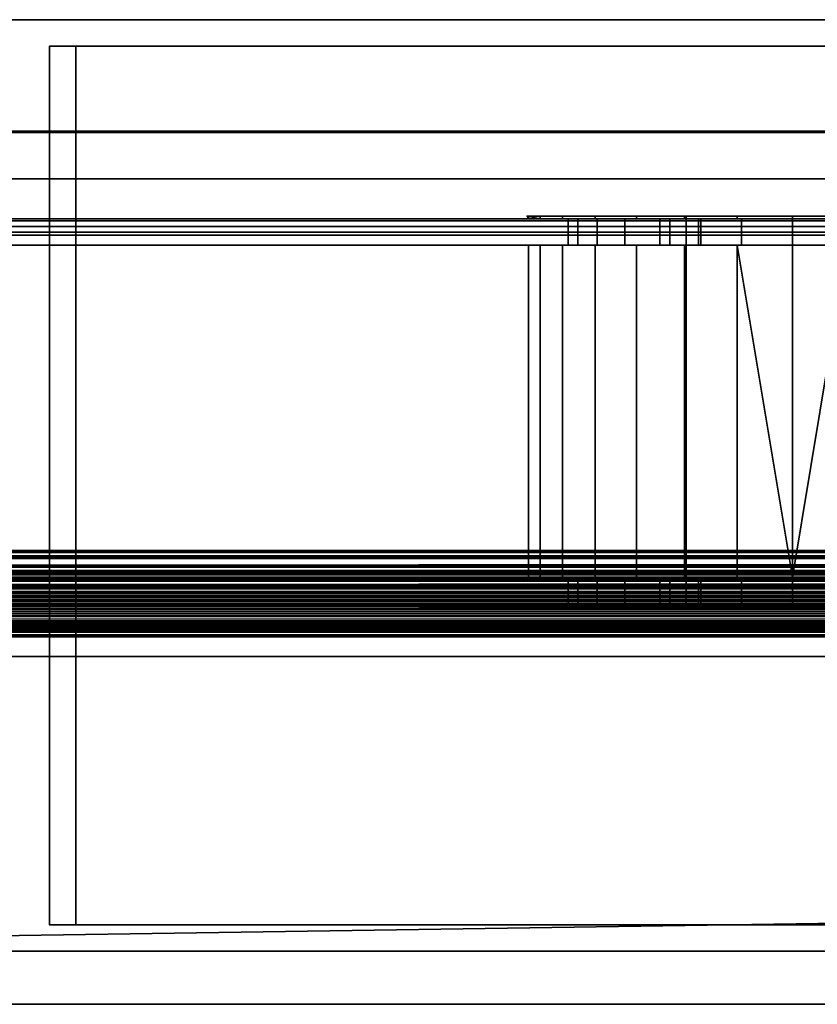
# Model space of a CAD drawing. Header units: millimetres. Extents: x -490 to 6690, y -115 to 132.
# Tile 265 of 656: x 1167 to 1197, y -39 to -2. Entities that reach past the tile are written whole.
import ezdxf

# ---------------------------------------------------------------- set-up
doc = ezdxf.new("R2010")
doc.units = ezdxf.units.MM
doc.layers.add('151', color=7, linetype='Continuous', true_color=0xffffff)

# ---------------------------------------------------------------- blocks, each defined once
blk = doc.blocks.new('UG_SURFACE_002')
at = {"layer": '151', "color": 252, "linetype": 'Continuous', "lineweight": 35}
for points in [[(2040, -6.2, 2202), (2040, 113.2, 2202), (960, 113.2, 2202), (960, -6.2, 2202)], [(1110, -6.2, 2052), (1110, 113.2, 2052), (1890, 113.2, 2052), (1890, -6.2, 2052)], [(2040, -6.2, 2202), (960, -6.2, 2202), (1110, -6.2, 2052), (1890, -6.2, 2052)]]:
    blk.add_3dface(points, dxfattribs=at)
blk = doc.blocks.new('UG_SURFACE_093')
at = {"layer": '151', "color": 252, "linetype": 'Continuous', "lineweight": 35}
for points in [[(1141, -26, 2017), (1859, -26, 2017), (1859, 0, 2017), (1141, 0, 2017)], [(1141, -2), (1141, 0, 2), (1859, 0, 2), (1859, -2)], [(1141, -26), (1141, -2), (1859, -2), (1859, -26)], [(1168, -3, 1990), (1168, -9.576, 1153.383), (1168, -9.5, 1153)], [(1168, -3, 88), (1168, -9.5, 1153), (1168, -9.5, 1005)], [(1168, -3, 1990), (1168, -9.793, 1153.707), (1168, -9.576, 1153.383)], [(1168, -9.5, 1153), (1168, -3, 88), (1168, -3, 1990)], [(1168, -3, 1990), (1168, -23, 1154), (1168, -10.5, 1154)], [(1168, -9.5, 1005), (1168, -9.576, 1004.617), (1168, -3, 88)], [(1168, -9.576, 1004.617), (1168, -9.793, 1004.293), (1168, -3, 88)], [(1168, -3, 1990), (1168, -10.117, 1153.924), (1168, -9.793, 1153.707)], [(1168, -3, 1990), (1168, -36.1, 1990), (1168, -23.383, 1153.924), (1168, -23, 1154)], [(1168, -10.5, 1154), (1168, -10.117, 1153.924), (1168, -3, 1990)], [(1168, -3, 88), (1168, -9.793, 1004.293), (1168, -10.117, 1004.076)], [(1168, -36.1, 88), (1168, -3, 88), (1168, -10.5, 1004), (1168, -23, 1004)], [(1168, -10.117, 1004.076), (1168, -10.5, 1004), (1168, -3, 88)], [(1832, -3, 1990), (1168, -3, 1990), (1169, -3, 1987.5), (1831, -3, 1987.5)], [(1168, -3, 1990), (1168, -3, 88), (1169, -3, 90.5), (1169, -3, 1987.5)], [(1831, -3, 90.5), (1169, -3, 90.5), (1168, -3, 88), (1832, -3, 88)], [(1168, -3, 88), (1168, -36.1, 88), (1832, -36.1, 88), (1832, -3, 88)], [(1832, -3, 1990), (1832, -36.1, 1990), (1168, -36.1, 1990), (1168, -3, 1990)], [(1169, -3, 1987.5), (1169, -9.5, 1005), (1169, -9.5, 1153)], [(1169, -3, 90.5), (1169, -9.576, 1004.617), (1169, -9.5, 1005)], [(1169, -3, 1987.5), (1169, -9.793, 1153.707), (1169, -10.117, 1153.924)], [(1169, -9.5, 1153), (1169, -9.576, 1153.383), (1169, -3, 1987.5)], [(1169, -9.576, 1153.383), (1169, -9.793, 1153.707), (1169, -3, 1987.5)], [(1169, -3, 90.5), (1169, -9.793, 1004.293), (1169, -9.576, 1004.617)], [(1169, -9.5, 1005), (1169, -3, 1987.5), (1169, -3, 90.5)], [(1169, -10.117, 1153.924), (1169, -10.5, 1154), (1169, -3, 1987.5)], [(1169, -3, 90.5), (1169, -10.117, 1004.076), (1169, -9.793, 1004.293)], [(1169, -3, 90.5), (1169, -23, 1004), (1169, -10.5, 1004)], [(1169, -3, 90.5), (1169, -36.1, 90.5), (1169, -23.383, 1004.076), (1169, -23, 1004)], [(1169, -10.5, 1004), (1169, -10.117, 1004.076), (1169, -3, 90.5)], [(1169, -36.1, 1987.5), (1169, -3, 1987.5), (1169, -10.5, 1154), (1169, -23, 1154)], [(1169, -3, 1987.5), (1169, -36.1, 1987.5), (1831, -36.1, 1987.5), (1831, -3, 1987.5)], [(1831, -3, 90.5), (1831, -36.1, 90.5), (1169, -36.1, 90.5), (1169, -3, 90.5)], [(1169, -9.576, 1004.617), (1168, -9.576, 1004.617), (1168, -9.5, 1005), (1169, -9.5, 1005)], [(1168, -9.5, 1153), (1169, -9.5, 1153), (1169, -9.5, 1005), (1168, -9.5, 1005)], [(1169, -9.5, 1153), (1168, -9.5, 1153), (1168, -9.576, 1153.383), (1169, -9.576, 1153.383)], [(1169, -9.793, 1004.293), (1168, -9.793, 1004.293), (1168, -9.576, 1004.617), (1169, -9.576, 1004.617)], [(1169, -9.576, 1153.383), (1168, -9.576, 1153.383), (1168, -9.793, 1153.707), (1169, -9.793, 1153.707)], [(1169, -10.117, 1004.076), (1168, -10.117, 1004.076), (1168, -9.793, 1004.293), (1169, -9.793, 1004.293)], [(1169, -9.793, 1153.707), (1168, -9.793, 1153.707), (1168, -10.117, 1153.924), (1169, -10.117, 1153.924)], [(1169, -10.5, 1004), (1168, -10.5, 1004), (1168, -10.117, 1004.076), (1169, -10.117, 1004.076)], [(1169, -10.117, 1153.924), (1168, -10.117, 1153.924), (1168, -10.5, 1154), (1169, -10.5, 1154)], [(1168, -10.5, 1004), (1169, -10.5, 1004), (1169, -23, 1004), (1168, -23, 1004)], [(1168, -23, 1154), (1169, -23, 1154), (1169, -10.5, 1154), (1168, -10.5, 1154)], [(1168, -23, 1153), (1168, -10.5, 1153), (1169, -10.5, 1153), (1169, -23, 1153)], [(1168, -10.5, 1005), (1168, -23, 1005), (1169, -23, 1005), (1169, -10.5, 1005)], [(1168, -10.5, 1153), (1168, -10.5, 1005), (1169, -10.5, 1005), (1169, -10.5, 1153)], [(1168, -10.5, 1153), (1168, -23, 1153), (1168, -23, 1005), (1168, -10.5, 1005)], [(1169, -10.5, 1153), (1169, -10.5, 1005), (1169, -23, 1005), (1169, -23, 1153)], [(1169, -23, 1154), (1168, -23, 1154), (1168, -23.383, 1153.924), (1169, -23.383, 1153.924)], [(1169, -23.383, 1004.076), (1168, -23.383, 1004.076), (1168, -23, 1004), (1169, -23, 1004)], [(1168, -23, 1004), (1168, -23.383, 1004.076), (1168, -36.1, 88)], [(1168, -23, 1005), (1168, -23, 1153), (1169, -23, 1153), (1169, -23, 1005)], [(1169, -23, 1154), (1169, -23.383, 1153.924), (1169, -36.1, 1987.5)], [(1169, -23.383, 1153.924), (1168, -23.383, 1153.924), (1168, -23.707, 1153.707), (1169, -23.707, 1153.707)], [(1169, -23.707, 1004.293), (1168, -23.707, 1004.293), (1168, -23.383, 1004.076), (1169, -23.383, 1004.076)], [(1168, -23.707, 1153.707), (1168, -23.383, 1153.924), (1168, -36.1, 1990)], [(1168, -36.1, 88), (1168, -23.383, 1004.076), (1168, -23.707, 1004.293)], [(1169, -23.707, 1153.707), (1168, -23.707, 1153.707), (1168, -23.924, 1153.383), (1169, -23.924, 1153.383)], [(1169, -23.924, 1004.617), (1168, -23.924, 1004.617), (1168, -23.707, 1004.293), (1169, -23.707, 1004.293)], [(1168, -23.924, 1153.383), (1168, -23.707, 1153.707), (1168, -36.1, 1990)], [(1168, -36.1, 88), (1168, -23.707, 1004.293), (1168, -23.924, 1004.617)], [(1169, -23.707, 1004.293), (1169, -23.383, 1004.076), (1169, -36.1, 90.5)], [(1169, -36.1, 1987.5), (1169, -23.383, 1153.924), (1169, -23.707, 1153.707)], [(1169, -23.924, 1004.617), (1169, -23.707, 1004.293), (1169, -36.1, 90.5)], [(1169, -36.1, 1987.5), (1169, -23.707, 1153.707), (1169, -23.924, 1153.383)], [(1169, -23.924, 1153.383), (1168, -23.924, 1153.383), (1168, -24, 1153), (1169, -24, 1153)], [(1169, -24, 1005), (1168, -24, 1005), (1168, -23.924, 1004.617), (1169, -23.924, 1004.617)], [(1168, -36.1, 88), (1168, -23.924, 1004.617), (1168, -24, 1005)], [(1168, -24, 1153), (1168, -23.924, 1153.383), (1168, -36.1, 1990)], [(1168, -24, 1005), (1169, -24, 1005), (1169, -24, 1153), (1168, -24, 1153)], [(1168, -36.1, 1990), (1168, -24, 1005), (1168, -24, 1153)], [(1168, -24, 1005), (1168, -36.1, 1990), (1168, -36.1, 88)], [(1169, -36.1, 1987.5), (1169, -23.924, 1153.383), (1169, -24, 1153)], [(1169, -24, 1005), (1169, -23.924, 1004.617), (1169, -36.1, 90.5)], [(1169, -36.1, 90.5), (1169, -24, 1153), (1169, -24, 1005)], [(1169, -24, 1153), (1169, -36.1, 90.5), (1169, -36.1, 1987.5)], [(1128, -26, 2030), (1872, -26, 2030), (1859, -26, 2017), (1141, -26, 2017)], [(1141, -26), (1859, -26), (1128, -37.1)], [(1859, -26), (1872, -26), (1872, -37.1), (1128, -37.1)], [(1872, -39.1, 2030), (1872, -26, 2030), (1128, -26, 2030), (1128, -39.1, 2030)], [(1832, -36.1, 88), (1168, -36.1, 88), (1169, -36.1, 90.5), (1831, -36.1, 90.5)], [(1168, -36.1, 88), (1168, -36.1, 1990), (1169, -36.1, 1987.5), (1169, -36.1, 90.5)], [(1831, -36.1, 1987.5), (1169, -36.1, 1987.5), (1168, -36.1, 1990), (1832, -36.1, 1990)], [(1128, -37.1), (1872, -37.1), (1872, -39.1, 2), (1128, -39.1, 2)], [(1872, -39.1, 2), (1872, -39.1, 2030), (1128, -39.1, 2030), (1128, -39.1, 2)]]:
    blk.add_3dface(points, dxfattribs=at)
blk = doc.blocks.new('UG_SURFACE_094')
at = {"layer": '151', "color": 252, "linetype": 'Continuous', "lineweight": 35}
for points in [[(1212.586, -9.5, 1153), (1144, -9.5, 1153), (1144, -9.576, 1153.383), (1212.744, -9.576, 1153.383)], [(1212.744, -9.576, 1004.617), (1144, -9.576, 1004.617), (1144, -9.5, 1005), (1212.586, -9.5, 1005)], [(1144, -9.5, 1005), (1194.087, -9.5, 1008.381), (1196, -9.5, 1008)], [(1144, -9.5, 1005), (1192.464, -9.5, 1009.465), (1194.087, -9.5, 1008.381)], [(1196, -9.5, 1008), (1212.586, -9.5, 1005), (1144, -9.5, 1005)], [(1144, -9.5, 1005), (1188.637, -9.5, 1027.753), (1191, -9.5, 1025.126), (1191, -9.5, 1013)], [(1191, -9.5, 1013), (1191.381, -9.5, 1011.087), (1144, -9.5, 1005)], [(1191.381, -9.5, 1011.087), (1192.464, -9.5, 1009.465), (1144, -9.5, 1005)], [(1144, -9.5, 1005), (1187.546, -9.5, 1031.115), (1188.637, -9.5, 1027.753)], [(1144, -9.5, 1005), (1191.933, -9.5, 1094.864), (1189.684, -9.5, 1037.689), (1187.917, -9.5, 1034.629)], [(1187.917, -9.5, 1034.629), (1187.546, -9.5, 1031.115), (1144, -9.5, 1005)], [(1144, -9.5, 1005), (1144, -9.5, 1153), (1186.055, -9.5, 1105.045), (1186.489, -9.5, 1100.91)], [(1186.489, -9.5, 1100.91), (1188.569, -9.5, 1097.309), (1144, -9.5, 1005)], [(1188.569, -9.5, 1097.309), (1191.933, -9.5, 1094.864), (1144, -9.5, 1005)], [(1144, -9.5, 1153), (1190.122, -9.5, 1112.09), (1187.34, -9.5, 1109)], [(1193.921, -9.5, 1113.781), (1190.122, -9.5, 1112.09), (1144, -9.5, 1153), (1212.586, -9.5, 1153)], [(1187.34, -9.5, 1109), (1186.055, -9.5, 1105.045), (1144, -9.5, 1153)], [(1212.744, -9.576, 1153.383), (1144, -9.576, 1153.383), (1144, -9.793, 1153.707), (1212.879, -9.793, 1153.707)], [(1212.879, -9.793, 1004.293), (1144, -9.793, 1004.293), (1144, -9.576, 1004.617), (1212.744, -9.576, 1004.617)], [(1186.489, -9.5, 1100.91), (1186.055, -9.5, 1105.045), (1186, -9.4, 1104)], [(1186, -9.4, 1104), (1186.489, -9.4, 1100.91), (1186.489, -9.5, 1100.91)], [(1186.055, -9.5, 1105.045), (1186.055, -9.4, 1105.045), (1186, -9.4, 1104)], [(1192, -9.4, 1108), (1186, -9.4, 1104), (1186.055, -9.4, 1105.045)], [(1186.489, -9.4, 1100.91), (1186, -9.4, 1104), (1192, -9.4, 1108), (1192, -9.4, 1100)], [(1186.055, -9.4, 1105.045), (1186.055, -9.5, 1105.045), (1187.34, -9.5, 1109), (1187.34, -9.4, 1109)], [(1186.055, -9.4, 1105.045), (1187.34, -9.4, 1109), (1190.122, -9.4, 1112.09), (1192, -9.4, 1108)], [(1188.569, -9.4, 1097.309), (1188.569, -9.5, 1097.309), (1186.489, -9.5, 1100.91), (1186.489, -9.4, 1100.91)], [(1192, -9.4, 1100), (1188.569, -9.4, 1097.309), (1186.489, -9.4, 1100.91)], [(1187.34, -9.4, 1109), (1187.34, -9.5, 1109), (1190.122, -9.5, 1112.09), (1190.122, -9.4, 1112.09)], [(1187.546, -10.5, 1031.115), (1187.546, -9.5, 1031.115), (1187.917, -9.5, 1034.629), (1187.917, -10.5, 1034.629)], [(1188.637, -10.5, 1027.753), (1188.637, -9.5, 1027.753), (1187.546, -9.5, 1031.115), (1187.546, -10.5, 1031.115)], [(1187.917, -10.5, 1034.629), (1187.917, -9.5, 1034.629), (1189.684, -9.5, 1037.689), (1189.684, -10.5, 1037.689)], [(1191.933, -9.4, 1094.864), (1191.933, -9.5, 1094.864), (1188.569, -9.5, 1097.309), (1188.569, -9.4, 1097.309)], [(1191.933, -9.4, 1094.864), (1188.569, -9.4, 1097.309), (1192, -9.4, 1100)], [(1191, -10.5, 1025.126), (1191, -9.5, 1025.126), (1188.637, -9.5, 1027.753), (1188.637, -10.5, 1027.753)], [(1192.544, -9.5, 1039.765), (1189.684, -9.5, 1037.689), (1191.933, -9.5, 1094.864)], [(1189.684, -10.5, 1037.689), (1189.684, -9.5, 1037.689), (1192.544, -9.5, 1039.765), (1192.544, -10.5, 1039.765)], [(1190.122, -9.4, 1112.09), (1190.122, -9.5, 1112.09), (1193.921, -9.5, 1113.781), (1193.921, -9.4, 1113.781)], [(1192, -9.4, 1108), (1190.122, -9.4, 1112.09), (1193.921, -9.4, 1113.781)], [(1191.381, -10.5, 1011.087), (1191.381, -9.5, 1011.087), (1191, -9.5, 1013), (1191, -10.5, 1013)], [(1191, -10.5, 1025.126), (1191, -10.5, 1013), (1191, -9.5, 1013), (1191, -9.5, 1025.126)], [(1192.464, -10.5, 1009.465), (1192.464, -9.5, 1009.465), (1191.381, -9.5, 1011.087), (1191.381, -10.5, 1011.087)], [(1196, -9.4, 1094), (1196, -9.5, 1094), (1191.933, -9.5, 1094.864), (1191.933, -9.4, 1094.864)], [(1196, -9.4, 1094), (1191.933, -9.4, 1094.864), (1192, -9.4, 1100)], [(1191.933, -9.5, 1094.864), (1196, -9.5, 1094), (1196, -9.5, 1040.5), (1192.544, -9.5, 1039.765)], [(1200, -9.4, 1108), (1192, -9.4, 1108), (1193.921, -9.4, 1113.781), (1198.079, -9.4, 1113.781)], [(1192, -9.4, 1100), (1200, -9.4, 1100), (1200.067, -9.4, 1094.864), (1196, -9.4, 1094)], [(1192, -9.4, 1108), (1200, -9.4, 1108), (1200, -24.1, 1108), (1192, -24.1, 1108)], [(1192, -9.4, 1100), (1192, -9.4, 1108), (1192, -24.1, 1108), (1192, -24.1, 1100)], [(1200, -9.4, 1100), (1192, -9.4, 1100), (1192, -24.1, 1100), (1200, -24.1, 1100)], [(1194.087, -10.5, 1008.381), (1194.087, -9.5, 1008.381), (1192.464, -9.5, 1009.465), (1192.464, -10.5, 1009.465)], [(1192.544, -10.5, 1039.765), (1192.544, -9.5, 1039.765), (1196, -9.5, 1040.5), (1196, -10.5, 1040.5)], [(1193.921, -9.4, 1113.781), (1193.921, -9.5, 1113.781), (1198.079, -9.5, 1113.781), (1198.079, -9.4, 1113.781)], [(1212.586, -9.5, 1153), (1198.079, -9.5, 1113.781), (1193.921, -9.5, 1113.781)], [(1196, -10.5, 1008), (1196, -9.5, 1008), (1194.087, -9.5, 1008.381), (1194.087, -10.5, 1008.381)], [(1200.067, -9.4, 1094.864), (1200.067, -9.5, 1094.864), (1196, -9.5, 1094), (1196, -9.4, 1094)], [(1212.586, -9.5, 1005), (1196, -9.5, 1008), (1197.913, -9.5, 1008.381)], [(1199.457, -9.5, 1039.765), (1196, -9.5, 1040.5), (1196, -9.5, 1094), (1200.067, -9.5, 1094.864)], [(1197.913, -10.5, 1008.381), (1197.913, -9.5, 1008.381), (1196, -9.5, 1008), (1196, -10.5, 1008)], [(1196, -10.5, 1040.5), (1196, -9.5, 1040.5), (1199.457, -9.5, 1039.765), (1199.457, -10.5, 1039.765)], [(1212.879, -9.793, 1153.707), (1144, -9.793, 1153.707), (1144, -10.117, 1153.924), (1212.968, -10.117, 1153.924)], [(1212.968, -10.117, 1004.076), (1144, -10.117, 1004.076), (1144, -9.793, 1004.293), (1212.879, -9.793, 1004.293)], [(1212.968, -10.117, 1153.924), (1144, -10.117, 1153.924), (1144, -10.5, 1154), (1213, -10.5, 1154)], [(1213, -10.5, 1004), (1144, -10.5, 1004), (1144, -10.117, 1004.076), (1212.968, -10.117, 1004.076)], [(1144, -10.5, 1004), (1213, -10.5, 1004), (1213, -23, 1004), (1144, -23, 1004)], [(1213, -10.5, 1154), (1144, -10.5, 1154), (1144, -23, 1154), (1213, -23, 1154)], [(1144, -10.5, 1005), (1191.381, -10.5, 1011.087), (1191, -10.5, 1013)], [(1144, -10.5, 1005), (1212.586, -10.5, 1005), (1196, -10.5, 1008)], [(1144, -10.5, 1005), (1192.464, -10.5, 1009.465), (1191.381, -10.5, 1011.087)], [(1196, -10.5, 1008), (1194.087, -10.5, 1008.381), (1144, -10.5, 1005)], [(1212.586, -10.5, 1153), (1144, -10.5, 1153), (1190.122, -10.5, 1112.09), (1193.921, -10.5, 1113.781)], [(1194.087, -10.5, 1008.381), (1192.464, -10.5, 1009.465), (1144, -10.5, 1005)], [(1144, -10.5, 1153), (1186.055, -10.5, 1105.045), (1187.34, -10.5, 1109)], [(1144, -10.5, 1005), (1188.569, -10.5, 1097.309), (1186.489, -10.5, 1100.91)], [(1144, -10.5, 1005), (1187.546, -10.5, 1031.115), (1187.917, -10.5, 1034.629)], [(1191, -10.5, 1013), (1191, -10.5, 1025.126), (1188.637, -10.5, 1027.753), (1144, -10.5, 1005)], [(1187.34, -10.5, 1109), (1190.122, -10.5, 1112.09), (1144, -10.5, 1153)], [(1144, -10.5, 1005), (1191.933, -10.5, 1094.864), (1188.569, -10.5, 1097.309)], [(1188.637, -10.5, 1027.753), (1187.546, -10.5, 1031.115), (1144, -10.5, 1005)], [(1187.917, -10.5, 1034.629), (1196, -10.5, 1094), (1191.933, -10.5, 1094.864), (1144, -10.5, 1005)], [(1186.489, -10.5, 1100.91), (1186.055, -10.5, 1105.045), (1144, -10.5, 1153), (1144, -10.5, 1005)], [(1144, -23, 1005), (1212.586, -23, 1005), (1212.586, -10.5, 1005), (1144, -10.5, 1005)], [(1212.586, -23, 1153), (1144, -23, 1153), (1144, -10.5, 1153), (1212.586, -10.5, 1153)], [(1186.055, -10.5, 1105.045), (1186.055, -23, 1105.045), (1187.34, -23, 1109), (1187.34, -10.5, 1109)], [(1186.489, -10.5, 1100.91), (1186.489, -23, 1100.91), (1186.055, -23, 1105.045), (1186.055, -10.5, 1105.045)], [(1188.569, -10.5, 1097.309), (1188.569, -23, 1097.309), (1186.489, -23, 1100.91), (1186.489, -10.5, 1100.91)], [(1187.34, -10.5, 1109), (1187.34, -23, 1109), (1190.122, -23, 1112.09), (1190.122, -10.5, 1112.09)], [(1196, -10.5, 1094), (1187.917, -10.5, 1034.629), (1189.684, -10.5, 1037.689)], [(1191.933, -10.5, 1094.864), (1191.933, -23, 1094.864), (1188.569, -23, 1097.309), (1188.569, -10.5, 1097.309)], [(1196, -10.5, 1094), (1189.684, -10.5, 1037.689), (1192.544, -10.5, 1039.765)], [(1190.122, -10.5, 1112.09), (1190.122, -23, 1112.09), (1193.921, -23, 1113.781), (1193.921, -10.5, 1113.781)], [(1196, -10.5, 1094), (1196, -23, 1094), (1191.933, -23, 1094.864), (1191.933, -10.5, 1094.864)], [(1196, -10.5, 1094), (1192.544, -10.5, 1039.765), (1196, -10.5, 1040.5)], [(1212.586, -10.5, 1153), (1193.921, -10.5, 1113.781), (1198.079, -10.5, 1113.781)], [(1198.079, -10.5, 1113.781), (1193.921, -10.5, 1113.781), (1196, -23, 1114)], [(1193.921, -10.5, 1113.781), (1193.921, -23, 1113.781), (1196, -23, 1114)], [(1196, -10.5, 1040.5), (1199.457, -10.5, 1039.765), (1200.067, -10.5, 1094.864), (1196, -10.5, 1094)], [(1197.913, -10.5, 1008.381), (1196, -10.5, 1008), (1212.586, -10.5, 1005)], [(1200.067, -10.5, 1094.864), (1200.067, -23, 1094.864), (1196, -23, 1094), (1196, -10.5, 1094)], [(1196, -23, 1114), (1198.079, -23, 1113.781), (1198.079, -10.5, 1113.781)], [(1212.968, -23.383, 1004.076), (1144, -23.383, 1004.076), (1144, -23, 1004), (1213, -23, 1004)], [(1213, -23, 1154), (1144, -23, 1154), (1144, -23.383, 1153.924), (1212.968, -23.383, 1153.924)], [(1144, -23, 1005), (1194.087, -23, 1008.381), (1196, -23, 1008)], [(1144, -23, 1005), (1192.464, -23, 1009.465), (1194.087, -23, 1008.381)], [(1196, -23, 1008), (1212.586, -23, 1005), (1144, -23, 1005)], [(1144, -23, 1005), (1188.637, -23, 1027.753), (1191, -23, 1025.126), (1191, -23, 1013)], [(1191, -23, 1013), (1191.381, -23, 1011.087), (1144, -23, 1005)], [(1191.381, -23, 1011.087), (1192.464, -23, 1009.465), (1144, -23, 1005)], [(1144, -23, 1005), (1187.546, -23, 1031.115), (1188.637, -23, 1027.753)], [(1144, -23, 1005), (1191.933, -23, 1094.864), (1189.684, -23, 1037.689), (1187.917, -23, 1034.629)], [(1187.917, -23, 1034.629), (1187.546, -23, 1031.115), (1144, -23, 1005)], [(1144, -23, 1005), (1144, -23, 1153), (1186.055, -23, 1105.045), (1186.489, -23, 1100.91)], [(1186.489, -23, 1100.91), (1188.569, -23, 1097.309), (1144, -23, 1005)], [(1188.569, -23, 1097.309), (1191.933, -23, 1094.864), (1144, -23, 1005)], [(1144, -23, 1153), (1190.122, -23, 1112.09), (1187.34, -23, 1109)], [(1144, -23, 1153), (1212.586, -23, 1153), (1196, -23, 1114), (1193.921, -23, 1113.781)], [(1193.921, -23, 1113.781), (1190.122, -23, 1112.09), (1144, -23, 1153)], [(1187.34, -23, 1109), (1186.055, -23, 1105.045), (1144, -23, 1153)], [(1187.546, -24, 1031.115), (1187.546, -23, 1031.115), (1187.917, -23, 1034.629), (1187.917, -24, 1034.629)], [(1188.637, -24, 1027.753), (1188.637, -23, 1027.753), (1187.546, -23, 1031.115), (1187.546, -24, 1031.115)], [(1187.917, -24, 1034.629), (1187.917, -23, 1034.629), (1189.684, -23, 1037.689), (1189.684, -24, 1037.689)], [(1191, -24, 1025.126), (1191, -23, 1025.126), (1188.637, -23, 1027.753), (1188.637, -24, 1027.753)], [(1189.684, -24, 1037.689), (1189.684, -23, 1037.689), (1192.544, -23, 1039.765), (1192.544, -24, 1039.765)], [(1192.544, -23, 1039.765), (1189.684, -23, 1037.689), (1191.933, -23, 1094.864)], [(1191, -23, 1013), (1191, -23, 1025.126), (1191, -24, 1025.126), (1191, -24, 1013)], [(1191.381, -24, 1011.087), (1191.381, -23, 1011.087), (1191, -23, 1013), (1191, -24, 1013)], [(1192.464, -24, 1009.465), (1192.464, -23, 1009.465), (1191.381, -23, 1011.087), (1191.381, -24, 1011.087)], [(1191.933, -23, 1094.864), (1196, -23, 1094), (1196, -23, 1040.5), (1192.544, -23, 1039.765)], [(1194.087, -24, 1008.381), (1194.087, -23, 1008.381), (1192.464, -23, 1009.465), (1192.464, -24, 1009.465)], [(1192.544, -24, 1039.765), (1192.544, -23, 1039.765), (1196, -23, 1040.5), (1196, -24, 1040.5)], [(1196, -24, 1008), (1196, -23, 1008), (1194.087, -23, 1008.381), (1194.087, -24, 1008.381)], [(1196, -24, 1040.5), (1196, -23, 1040.5), (1199.457, -23, 1039.765), (1199.457, -24, 1039.765)], [(1197.913, -24, 1008.381), (1197.913, -23, 1008.381), (1196, -23, 1008), (1196, -24, 1008)], [(1212.586, -23, 1005), (1196, -23, 1008), (1197.913, -23, 1008.381)], [(1199.457, -23, 1039.765), (1196, -23, 1040.5), (1196, -23, 1094), (1200.067, -23, 1094.864)], [(1198.079, -23, 1113.781), (1196, -23, 1114), (1212.586, -23, 1153)], [(1212.879, -23.707, 1004.293), (1144, -23.707, 1004.293), (1144, -23.383, 1004.076), (1212.968, -23.383, 1004.076)], [(1212.968, -23.383, 1153.924), (1144, -23.383, 1153.924), (1144, -23.707, 1153.707), (1212.879, -23.707, 1153.707)], [(1212.744, -23.924, 1004.617), (1144, -23.924, 1004.617), (1144, -23.707, 1004.293), (1212.879, -23.707, 1004.293)], [(1212.879, -23.707, 1153.707), (1144, -23.707, 1153.707), (1144, -23.924, 1153.383), (1212.744, -23.924, 1153.383)], [(1212.586, -24, 1005), (1144, -24, 1005), (1144, -23.924, 1004.617), (1212.744, -23.924, 1004.617)], [(1212.744, -23.924, 1153.383), (1144, -23.924, 1153.383), (1144, -24, 1153), (1212.586, -24, 1153)], [(1212.586, -24, 1153), (1144, -24, 1153), (1193.921, -24, 1113.781), (1196, -24, 1114)], [(1144, -24, 1005), (1191.381, -24, 1011.087), (1191, -24, 1013)], [(1144, -24, 1005), (1212.586, -24, 1005), (1196, -24, 1008)], [(1144, -24, 1005), (1192.464, -24, 1009.465), (1191.381, -24, 1011.087)], [(1196, -24, 1008), (1194.087, -24, 1008.381), (1144, -24, 1005)], [(1144, -24, 1153), (1190.122, -24, 1112.09), (1193.921, -24, 1113.781)], [(1194.087, -24, 1008.381), (1192.464, -24, 1009.465), (1144, -24, 1005)], [(1144, -24, 1153), (1186.055, -24, 1105.045), (1187.34, -24, 1109)], [(1144, -24, 1005), (1188.569, -24, 1097.309), (1186.489, -24, 1100.91)], [(1144, -24, 1005), (1187.546, -24, 1031.115), (1187.917, -24, 1034.629)], [(1191, -24, 1013), (1191, -24, 1025.126), (1188.637, -24, 1027.753), (1144, -24, 1005)], [(1187.34, -24, 1109), (1190.122, -24, 1112.09), (1144, -24, 1153)], [(1144, -24, 1005), (1191.933, -24, 1094.864), (1188.569, -24, 1097.309)], [(1188.637, -24, 1027.753), (1187.546, -24, 1031.115), (1144, -24, 1005)], [(1187.917, -24, 1034.629), (1196, -24, 1094), (1191.933, -24, 1094.864), (1144, -24, 1005)], [(1186.489, -24, 1100.91), (1186.055, -24, 1105.045), (1144, -24, 1153), (1144, -24, 1005)], [(1186.489, -24, 1100.91), (1186.489, -24.1, 1100.91), (1186, -24.1, 1104)], [(1186, -24.1, 1104), (1186.055, -24, 1105.045), (1186.489, -24, 1100.91)], [(1186, -24.1, 1104), (1186.055, -24.1, 1105.045), (1186.055, -24, 1105.045)], [(1192, -24.1, 1100), (1192, -24.1, 1108), (1186, -24.1, 1104), (1186.489, -24.1, 1100.91)], [(1186.055, -24.1, 1105.045), (1186, -24.1, 1104), (1192, -24.1, 1108)], [(1186.055, -24, 1105.045), (1186.055, -24.1, 1105.045), (1187.34, -24.1, 1109), (1187.34, -24, 1109)], [(1192, -24.1, 1108), (1190.122, -24.1, 1112.09), (1187.34, -24.1, 1109), (1186.055, -24.1, 1105.045)], [(1188.569, -24, 1097.309), (1188.569, -24.1, 1097.309), (1186.489, -24.1, 1100.91), (1186.489, -24, 1100.91)], [(1186.489, -24.1, 1100.91), (1188.569, -24.1, 1097.309), (1192, -24.1, 1100)], [(1187.34, -24, 1109), (1187.34, -24.1, 1109), (1190.122, -24.1, 1112.09), (1190.122, -24, 1112.09)], [(1196, -24, 1094), (1187.917, -24, 1034.629), (1189.684, -24, 1037.689)], [(1191.933, -24, 1094.864), (1191.933, -24.1, 1094.864), (1188.569, -24.1, 1097.309), (1188.569, -24, 1097.309)], [(1192, -24.1, 1100), (1188.569, -24.1, 1097.309), (1191.933, -24.1, 1094.864)], [(1196, -24, 1094), (1189.684, -24, 1037.689), (1192.544, -24, 1039.765)], [(1190.122, -24, 1112.09), (1190.122, -24.1, 1112.09), (1193.921, -24.1, 1113.781), (1193.921, -24, 1113.781)], [(1193.921, -24.1, 1113.781), (1190.122, -24.1, 1112.09), (1192, -24.1, 1108)], [(1196, -24, 1094), (1196, -24.1, 1094), (1191.933, -24.1, 1094.864), (1191.933, -24, 1094.864)], [(1200, -24.1, 1100), (1192, -24.1, 1100), (1191.933, -24.1, 1094.864), (1196, -24.1, 1094)], [(1192, -24.1, 1108), (1200, -24.1, 1108), (1198.079, -24.1, 1113.781), (1193.921, -24.1, 1113.781)], [(1196, -24, 1094), (1192.544, -24, 1039.765), (1196, -24, 1040.5)], [(1196, -24, 1114), (1193.921, -24.1, 1113.781), (1198.079, -24.1, 1113.781)], [(1196, -24, 1114), (1193.921, -24, 1113.781), (1193.921, -24.1, 1113.781)], [(1198.079, -24.1, 1113.781), (1198.079, -24, 1113.781), (1196, -24, 1114)], [(1200.067, -24, 1094.864), (1200.067, -24.1, 1094.864), (1196, -24.1, 1094), (1196, -24, 1094)], [(1196, -24, 1040.5), (1199.457, -24, 1039.765), (1200.067, -24, 1094.864), (1196, -24, 1094)], [(1196, -24, 1114), (1198.079, -24, 1113.781), (1212.586, -24, 1153)], [(1197.913, -24, 1008.381), (1196, -24, 1008), (1212.586, -24, 1005)], [(1196, -24.1, 1094), (1200.067, -24.1, 1094.864), (1200, -24.1, 1100)]]:
    blk.add_3dface(points, dxfattribs=at)
blk = doc.blocks.new('UG_SURFACE_114')
at = {"layer": '151', "color": 41, "linetype": 'Continuous', "lineweight": 35}
for points in [[(1938.25, -25, 2095.25), (1938.25, -10, 2095.25), (1061.75, -10, 2095.25), (1061.75, -25, 2095.25)], [(1938.25, -10, 2095.25), (1868.25, -10, 2025.25), (1131.75, -10, 2025.25), (1061.75, -10, 2095.25)], [(1868.25, -10, 2025.25), (1868.25, -25, 2025.25), (1131.75, -25, 2025.25), (1131.75, -10, 2025.25)], [(1868.25, -25, 2025.25), (1938.25, -25, 2095.25), (1061.75, -25, 2095.25), (1131.75, -25, 2025.25)]]:
    blk.add_3dface(points, dxfattribs=at)
blk = doc.blocks.new('UG_SURFACE_115')
at = {"layer": '151', "color": 14, "linetype": 'Continuous', "lineweight": 35}
for points in [[(1943.25, -6.25, 2100.25), (1938.25, -6.25, 2095.25), (1061.75, -6.25, 2095.25), (1056.75, -6.25, 2100.25)], [(1943.25, -22, 2100.25), (1943.25, -6.25, 2100.25), (1056.75, -6.25, 2100.25), (1056.75, -22, 2100.25)], [(1061.75, -6.25, 2095.25), (1938.25, -6.25, 2095.25), (1938.25, -25, 2095.25), (1061.75, -25, 2095.25)], [(1943.25, -22, 2100.25), (1056.75, -22, 2100.25), (1056.781, -22.233, 2100.219)], [(1056.781, -22.233, 2100.219), (1943.227, -22.237, 2100.227), (1943.25, -22, 2100.25)], [(1943.195, -22.571, 2100.195), (1056.781, -22.233, 2100.219), (1056.854, -22.785, 2100.146)], [(1943.195, -22.571, 2100.195), (1943.227, -22.237, 2100.227), (1056.781, -22.233, 2100.219)], [(1943.195, -22.571, 2100.195), (1056.854, -22.785, 2100.146), (1056.972, -23.072, 2100.028)], [(1056.972, -23.072, 2100.028), (1943.028, -23.076, 2100.028), (1943.195, -22.571, 2100.195)], [(1943.028, -23.076, 2100.028), (1056.972, -23.072, 2100.028), (1057.137, -23.473, 2099.864)], [(1942.954, -23.299, 2099.954), (1943.028, -23.076, 2100.028), (1057.137, -23.473, 2099.864)], [(1942.954, -23.299, 2099.954), (1057.137, -23.473, 2099.864), (1057.431, -23.842, 2099.569)], [(1057.431, -23.842, 2099.569), (1942.576, -23.858, 2099.576), (1942.954, -23.299, 2099.954)], [(1942.46, -24.029, 2099.46), (1057.431, -23.842, 2099.569), (1057.729, -24.217, 2099.271)], [(1942.46, -24.029, 2099.46), (1942.576, -23.858, 2099.576), (1057.431, -23.842, 2099.569)], [(1942.46, -24.029, 2099.46), (1057.729, -24.217, 2099.271), (1058.104, -24.442, 2098.896)], [(1058.104, -24.442, 2098.896), (1941.897, -24.456, 2098.897), (1942.46, -24.029, 2099.46)], [(1941.897, -24.456, 2098.897), (1058.104, -24.442, 2098.896), (1058.743, -24.826, 2098.257)], [(1941.61, -24.674, 2098.61), (1941.897, -24.456, 2098.897), (1058.743, -24.826, 2098.257)], [(1941.61, -24.674, 2098.61), (1058.743, -24.826, 2098.257), (1058.886, -24.851, 2098.114)], [(1058.886, -24.851, 2098.114), (1941.107, -24.795, 2098.107), (1941.61, -24.674, 2098.61)], [(1941.107, -24.795, 2098.107), (1058.886, -24.851, 2098.114), (1059.75, -25, 2097.25)], [(1059.75, -25, 2097.25), (1940.25, -25, 2097.25), (1941.107, -24.795, 2098.107)], [(1938.25, -25, 2095.25), (1940.25, -25, 2097.25), (1059.75, -25, 2097.25), (1061.75, -25, 2095.25)]]:
    blk.add_3dface(points, dxfattribs=at)
blk = doc.blocks.new('UG_SURFACE_116')
at = {"layer": '151', "color": 14, "linetype": 'Continuous', "lineweight": 35}
for points in [[(1867.3, -10, 2024.3), (1867.3, 19, 2024.3), (1132.7, 19, 2024.3), (1132.7, -10, 2024.3)], [(1863.25, 16.25, 2020.25), (1863.25, -22, 2020.25), (1136.75, -22, 2020.25), (1136.75, 16.25, 2020.25)], [(1868.25, -25, 2025.25), (1868.25, -10, 2025.25), (1131.75, -10, 2025.25), (1131.75, -25, 2025.25)], [(1868.25, -10, 2025.25), (1867.3, -10, 2024.3), (1132.7, -10, 2024.3), (1131.75, -10, 2025.25)], [(1136.695, -22.571, 2020.305), (1863.25, -22, 2020.25), (1863.355, -22.785, 2020.355)], [(1136.695, -22.571, 2020.305), (1136.75, -22, 2020.25), (1863.25, -22, 2020.25)], [(1863.355, -22.785, 2020.355), (1136.602, -22.852, 2020.398), (1136.695, -22.571, 2020.305)], [(1136.454, -23.299, 2020.546), (1136.602, -22.852, 2020.398), (1863.385, -22.86, 2020.385)], [(1136.454, -23.299, 2020.546), (1863.385, -22.86, 2020.385), (1863.636, -23.473, 2020.637)], [(1863.355, -22.785, 2020.355), (1863.385, -22.86, 2020.385), (1136.602, -22.852, 2020.398)], [(1863.636, -23.473, 2020.637), (1136.229, -23.632, 2020.771), (1136.454, -23.299, 2020.546)], [(1135.96, -24.029, 2021.04), (1136.229, -23.632, 2020.771), (1863.766, -23.636, 2020.766)], [(1135.96, -24.029, 2021.04), (1863.766, -23.636, 2020.766), (1864.229, -24.217, 2021.23)], [(1863.636, -23.473, 2020.637), (1863.766, -23.636, 2020.766), (1136.229, -23.632, 2020.771)], [(1864.229, -24.217, 2021.23), (1135.612, -24.293, 2021.388), (1135.96, -24.029, 2021.04)], [(1135.11, -24.674, 2021.89), (1135.612, -24.293, 2021.388), (1864.38, -24.308, 2021.38)], [(1135.11, -24.674, 2021.89), (1864.38, -24.308, 2021.38), (1865.166, -24.78, 2022.166)], [(1864.229, -24.217, 2021.23), (1864.38, -24.308, 2021.38), (1135.612, -24.293, 2021.388)], [(1865.243, -24.826, 2022.243), (1133.983, -24.944, 2023.017), (1134.832, -24.741, 2022.168)], [(1865.243, -24.826, 2022.243), (1866.014, -24.959, 2023.014), (1133.983, -24.944, 2023.017)], [(1865.166, -24.78, 2022.166), (1134.832, -24.741, 2022.168), (1135.11, -24.674, 2021.89)], [(1134.832, -24.741, 2022.168), (1865.166, -24.78, 2022.166), (1865.243, -24.826, 2022.243)], [(1866.25, -25, 2023.25), (1868.25, -25, 2025.25), (1131.75, -25, 2025.25), (1133.75, -25, 2023.25)], [(1133.75, -25, 2023.25), (1133.983, -24.944, 2023.017), (1866.014, -24.959, 2023.014)], [(1866.014, -24.959, 2023.014), (1866.25, -25, 2023.25), (1133.75, -25, 2023.25)]]:
    blk.add_3dface(points, dxfattribs=at)
blk = doc.blocks.new('UG_SURFACE_117')
at = {"layer": '151', "color": 7, "linetype": 'Continuous', "lineweight": 35}
for points in [[(1136.75, 16, 2020.25), (1136.75, -22, 2020.25), (1863.25, -22, 2020.25), (1863.25, 16, 2020.25)], [(1863, 16, 2020), (1863, -22, 2020), (1137, -22, 2020), (1137, 16, 2020)], [(1943.5, -22, 2100.5), (1943.5, -6.25, 2100.5), (1056.5, -6.25, 2100.5), (1056.5, -22, 2100.5)], [(1943.25, -6.25, 2100.25), (1056.75, -6.25, 2100.25), (1056.5, -6.25, 2100.5), (1943.5, -6.25, 2100.5)], [(1056.75, -22, 2100.25), (1056.75, -6.25, 2100.25), (1943.25, -6.25, 2100.25), (1943.25, -22, 2100.25)], [(1943.5, -22, 2100.5), (1056.5, -22, 2100.5), (1056.534, -22.253, 2100.466)], [(1056.534, -22.253, 2100.466), (1943.475, -22.256, 2100.475), (1943.5, -22, 2100.5)], [(1943.441, -22.619, 2100.441), (1056.534, -22.253, 2100.466), (1056.613, -22.85, 2100.387)], [(1943.441, -22.619, 2100.441), (1943.475, -22.256, 2100.475), (1056.534, -22.253, 2100.466)], [(1056.75, -22, 2100.25), (1943.25, -22, 2100.25), (1943.195, -22.571, 2100.195)], [(1056.854, -22.785, 2100.146), (1056.75, -22, 2100.25), (1943.195, -22.571, 2100.195)], [(1863.355, -22.785, 2020.355), (1136.75, -22, 2020.25), (1136.695, -22.571, 2020.305)], [(1863.355, -22.785, 2020.355), (1863.25, -22, 2020.25), (1136.75, -22, 2020.25)], [(1136.941, -22.619, 2020.059), (1863, -22, 2020), (1863.113, -22.85, 2020.113)], [(1136.941, -22.619, 2020.059), (1137, -22, 2020), (1863, -22, 2020)], [(1943.441, -22.619, 2100.441), (1056.613, -22.85, 2100.387), (1056.741, -23.162, 2100.259)], [(1056.741, -23.162, 2100.259), (1943.26, -23.165, 2100.26), (1943.441, -22.619, 2100.441)], [(1056.978, -23.088, 2100.021), (1056.854, -22.785, 2100.146), (1943.195, -22.571, 2100.195)], [(1943.195, -22.571, 2100.195), (1943.023, -23.092, 2100.023), (1056.978, -23.088, 2100.021)], [(1136.695, -22.571, 2020.305), (1136.523, -23.092, 2020.477), (1863.478, -23.087, 2020.478)], [(1136.695, -22.571, 2020.305), (1863.478, -23.087, 2020.478), (1863.355, -22.785, 2020.355)], [(1863.113, -22.85, 2020.113), (1136.84, -22.923, 2020.16), (1136.941, -22.619, 2020.059)], [(1136.679, -23.408, 2020.321), (1136.84, -22.923, 2020.16), (1863.146, -22.931, 2020.146)], [(1136.679, -23.408, 2020.321), (1863.146, -22.931, 2020.146), (1863.419, -23.596, 2020.419)], [(1863.113, -22.85, 2020.113), (1863.146, -22.931, 2020.146), (1136.84, -22.923, 2020.16)], [(1943.26, -23.165, 2100.26), (1056.741, -23.162, 2100.259), (1056.919, -23.596, 2100.081)], [(1943.179, -23.408, 2100.179), (1943.26, -23.165, 2100.26), (1056.919, -23.596, 2100.081)], [(1057.137, -23.473, 2099.864), (1056.978, -23.088, 2100.021), (1943.023, -23.092, 2100.023)], [(1057.137, -23.473, 2099.864), (1943.023, -23.092, 2100.023), (1942.954, -23.299, 2099.954)], [(1942.954, -23.299, 2099.954), (1942.46, -24.029, 2099.46), (1057.137, -23.473, 2099.864)], [(1864.138, -24.103, 2021.138), (1136.454, -23.299, 2020.546), (1135.96, -24.029, 2021.04)], [(1863.636, -23.473, 2020.637), (1136.523, -23.092, 2020.477), (1136.454, -23.299, 2020.546)], [(1136.454, -23.299, 2020.546), (1864.138, -24.103, 2021.138), (1863.636, -23.473, 2020.637)], [(1863.636, -23.473, 2020.637), (1863.478, -23.087, 2020.478), (1136.523, -23.092, 2020.477)], [(1943.179, -23.408, 2100.179), (1056.919, -23.596, 2100.081), (1057.237, -23.996, 2099.763)], [(1057.137, -23.473, 2099.864), (1942.46, -24.029, 2099.46), (1942.365, -24.101, 2099.365)], [(1942.365, -24.101, 2099.365), (1057.638, -24.103, 2099.362), (1057.137, -23.473, 2099.864)], [(1057.237, -23.996, 2099.763), (1942.77, -24.012, 2099.77), (1943.179, -23.408, 2100.179)], [(1863.419, -23.596, 2020.419), (1136.435, -23.768, 2020.565), (1136.679, -23.408, 2020.321)], [(1863.419, -23.596, 2020.419), (1863.559, -23.772, 2020.559), (1136.435, -23.768, 2020.565)], [(1942.644, -24.198, 2099.644), (1057.237, -23.996, 2099.763), (1057.561, -24.402, 2099.439)], [(1942.644, -24.198, 2099.644), (1942.77, -24.012, 2099.77), (1057.237, -23.996, 2099.763)], [(1057.638, -24.103, 2099.362), (1942.365, -24.101, 2099.365), (1941.61, -24.674, 2098.61)], [(1057.729, -24.217, 2099.271), (1057.638, -24.103, 2099.362), (1941.61, -24.674, 2098.61)], [(1864.229, -24.217, 2021.23), (1135.865, -24.101, 2021.135), (1135.11, -24.674, 2021.89)], [(1135.96, -24.029, 2021.04), (1135.865, -24.101, 2021.135), (1864.138, -24.103, 2021.138)], [(1864.229, -24.217, 2021.23), (1864.138, -24.103, 2021.138), (1135.865, -24.101, 2021.135)], [(1136.144, -24.198, 2020.856), (1136.435, -23.768, 2020.565), (1863.559, -23.772, 2020.559)], [(1136.144, -24.198, 2020.856), (1863.559, -23.772, 2020.559), (1864.061, -24.402, 2021.061)], [(1942.644, -24.198, 2099.644), (1057.561, -24.402, 2099.439), (1057.967, -24.646, 2099.033)], [(1057.729, -24.217, 2099.271), (1941.61, -24.674, 2098.61), (1941.348, -24.737, 2098.348)], [(1941.348, -24.737, 2098.348), (1058.651, -24.771, 2098.349), (1057.729, -24.217, 2099.271)], [(1057.967, -24.646, 2099.033), (1942.034, -24.661, 2099.034), (1942.644, -24.198, 2099.644)], [(1135.11, -24.674, 2021.89), (1865.151, -24.771, 2022.151), (1864.229, -24.217, 2021.23)], [(1135.223, -24.897, 2021.777), (1135.767, -24.484, 2021.233), (1864.225, -24.501, 2021.225)], [(1864.061, -24.402, 2021.061), (1135.767, -24.484, 2021.233), (1136.144, -24.198, 2020.856)], [(1864.061, -24.402, 2021.061), (1864.225, -24.501, 2021.225), (1135.767, -24.484, 2021.233)], [(1942.034, -24.661, 2099.034), (1057.967, -24.646, 2099.033), (1058.659, -25.061, 2098.341)], [(1058.743, -24.826, 2098.257), (1058.651, -24.771, 2098.349), (1941.348, -24.737, 2098.348)], [(1941.723, -24.897, 2098.723), (1942.034, -24.661, 2099.034), (1058.659, -25.061, 2098.341)], [(1059.75, -25, 2097.25), (1058.743, -24.826, 2098.257), (1941.348, -24.737, 2098.348)], [(1941.348, -24.737, 2098.348), (1940.25, -25, 2097.25), (1059.75, -25, 2097.25)], [(1865.243, -24.826, 2022.243), (1134.848, -24.737, 2022.152), (1133.75, -25, 2023.25)], [(1133.75, -25, 2023.25), (1866.25, -25, 2023.25), (1865.243, -24.826, 2022.243)], [(1135.11, -24.674, 2021.89), (1134.848, -24.737, 2022.152), (1865.151, -24.771, 2022.151)], [(1865.243, -24.826, 2022.243), (1865.151, -24.771, 2022.151), (1134.848, -24.737, 2022.152)], [(1135.223, -24.897, 2021.777), (1864.225, -24.501, 2021.225), (1865.076, -25.011, 2022.076)], [(1941.723, -24.897, 2098.723), (1058.659, -25.061, 2098.341), (1058.814, -25.088, 2098.186)], [(1058.814, -25.088, 2098.186), (1941.178, -25.028, 2098.178), (1941.723, -24.897, 2098.723)], [(1941.178, -25.028, 2098.178), (1058.814, -25.088, 2098.186), (1059.75, -25.25, 2097.25)], [(1866.25, -25, 2023.25), (1133.75, -25, 2023.25), (1059.75, -25, 2097.25), (1940.25, -25, 2097.25)], [(1059.75, -25.25, 2097.25), (1940.25, -25.25, 2097.25), (1941.178, -25.028, 2098.178)], [(1133.75, -25.25, 2023.25), (1134.003, -25.189, 2022.997), (1865.994, -25.206, 2022.994)], [(1865.994, -25.206, 2022.994), (1866.25, -25.25, 2023.25), (1133.75, -25.25, 2023.25)], [(1865.159, -25.061, 2022.159), (1134.003, -25.189, 2022.997), (1134.922, -24.969, 2022.078)], [(1865.159, -25.061, 2022.159), (1865.994, -25.206, 2022.994), (1134.003, -25.189, 2022.997)], [(1865.076, -25.011, 2022.076), (1134.922, -24.969, 2022.078), (1135.223, -24.897, 2021.777)], [(1134.922, -24.969, 2022.078), (1865.076, -25.011, 2022.076), (1865.159, -25.061, 2022.159)], [(1866.25, -25.25, 2023.25), (1940.25, -25.25, 2097.25), (1059.75, -25.25, 2097.25), (1133.75, -25.25, 2023.25)]]:
    blk.add_3dface(points, dxfattribs=at)
blk = doc.blocks.new('UG_SURFACE_143')
at = {"layer": '151', "color": 254, "linetype": 'Continuous', "lineweight": 35}
for points in [[(1873.25, 111.75, 2030.25), (1126.75, 111.75, 2030.25), (1126.75, -10, 2030.25), (1873.25, -10, 2030.25)], [(1867.5, 21, 2024.5), (1867.5, -8, 2024.5), (1132.5, -8, 2024.5), (1132.5, 21, 2024.5)], [(1867.5, -8, 2024.5), (1869.5, -10, 2026.5), (1130.5, -10, 2026.5), (1132.5, -8, 2024.5)], [(1873.25, -10, 2030.25), (1126.75, -10, 2030.25), (1130.5, -10, 2026.5), (1869.5, -10, 2026.5)]]:
    blk.add_3dface(points, dxfattribs=at)

msp = doc.modelspace()

# ---------------------------------------------------------------- linework, layer by layer
at = {"layer": '151', "color": 253, "linetype": 'Continuous', "lineweight": -3}
for p, q in [((1141, -2), (1859, -2)), ((1168, -3, 88), (1168, -3, 1990)), ((1832, -3, 88), (1168, -3, 88)), ((1168, -36.1, 1990), (1168, -3, 1990)), ((1168, -36.1, 88), (1168, -3, 88)), ((1832, -3, 1990), (1168, -3, 1990)), ((1169, -36.1, 90.5), (1169, -3, 90.5)), ((1169, -36.1, 1987.5), (1169, -3, 1987.5)), ((1831, -3, 90.5), (1169, -3, 90.5)), ((1169, -3, 90.5), (1169, -3, 1987.5)), ((1169, -3, 1987.5), (1831, -3, 1987.5)), ((960, -6.2, 2202), (2040, -6.2, 2202)), ((1943.5, -6.25, 2100.5), (1056.5, -6.25, 2100.5)), ((1943.25, -6.25, 2100.25), (1056.75, -6.25, 2100.25)), ((1943.25, -6.25, 2100.25), (1056.75, -6.25, 2100.25)), ((1938.25, -6.25, 2095.25), (1061.75, -6.25, 2095.25)), ((1890, -6.2, 2052), (1110, -6.2, 2052)), ((1867.5, -8, 2024.5), (1132.5, -8, 2024.5)), ((1144, -9.5, 1153), (1212.586, -9.5, 1153)), ((1212.586, -9.5, 1005), (1144, -9.5, 1005)), ((1169, -9.5, 1005), (1168, -9.5, 1005)), ((1168, -9.5, 1153), (1169, -9.5, 1153)), ((1168, -9.5, 1153), (1168, -9.5, 1005)), ((1169, -9.5, 1153), (1169, -9.5, 1005)), ((1191, -10.5, 1013), (1191, -9.5, 1013)), ((1191, -9.5, 1025.126), (1191, -9.5, 1013)), ((1191, -10.5, 1025.126), (1191, -9.5, 1025.126)), ((1200, -9.4, 1100), (1192, -9.4, 1100)), ((1192, -9.4, 1108), (1200, -9.4, 1108)), ((1192, -24.1, 1100), (1192, -9.4, 1100)), ((1192, -9.4, 1100), (1192, -9.4, 1108)), ((1192, -24.1, 1108), (1192, -9.4, 1108)), ((1938.25, -10, 2095.25), (1061.75, -10, 2095.25)), ((1873.25, -10, 2030.25), (1126.75, -10, 2030.25)), ((1869.5, -10, 2026.5), (1130.5, -10, 2026.5)), ((1868.25, -10, 2025.25), (1131.75, -10, 2025.25)), ((1868.25, -10, 2025.25), (1131.75, -10, 2025.25)), ((1867.3, -10, 2024.3), (1132.7, -10, 2024.3)), ((1213, -10.5, 1154), (1144, -10.5, 1154)), ((1144, -10.5, 1004), (1213, -10.5, 1004)), ((1212.586, -10.5, 1153), (1144, -10.5, 1153)), ((1212.586, -10.5, 1005), (1144, -10.5, 1005)), ((1168, -10.5, 1004), (1169, -10.5, 1004)), ((1169, -10.5, 1153), (1168, -10.5, 1153)), ((1169, -10.5, 1005), (1168, -10.5, 1005)), ((1169, -10.5, 1154), (1168, -10.5, 1154)), ((1168, -10.5, 1153), (1168, -10.5, 1005)), ((1168, -10.5, 1005), (1168, -23, 1005)), ((1168, -23, 1154), (1168, -10.5, 1154)), ((1168, -10.5, 1004), (1168, -23, 1004)), ((1168, -23, 1153), (1168, -10.5, 1153)), ((1169, -10.5, 1154), (1168, -10.5, 1154)), ((1169, -10.5, 1153), (1169, -10.5, 1005)), ((1169, -23, 1153), (1169, -10.5, 1153)), ((1169, -23, 1154), (1169, -10.5, 1154)), ((1169, -10.5, 1004), (1169, -23, 1004)), ((1169, -10.5, 1005), (1169, -23, 1005)), ((1191, -10.5, 1025.126), (1191, -10.5, 1013)), ((1943.5, -22, 2100.5), (1056.5, -22, 2100.5)), ((1943.25, -22, 2100.25), (1056.75, -22, 2100.25)), ((1863.25, -22, 2020.25), (1136.75, -22, 2020.25)), ((1863.25, -22, 2020.25), (1136.75, -22, 2020.25)), ((1863, -22, 2020), (1137, -22, 2020)), ((1212.586, -23, 1153), (1144, -23, 1153)), ((1212.586, -23, 1005), (1144, -23, 1005)), ((1144, -23, 1154), (1213, -23, 1154)), ((1213, -23, 1004), (1144, -23, 1004)), ((1169, -23, 1153), (1168, -23, 1153)), ((1169, -23, 1005), (1168, -23, 1005)), ((1168, -23, 1154), (1169, -23, 1154)), ((1169, -23, 1004), (1168, -23, 1004)), ((1168, -23, 1005), (1168, -23, 1153)), ((1169, -23, 1005), (1169, -23, 1153)), ((1191, -24, 1025.126), (1191, -23, 1025.126)), ((1191, -23, 1013), (1191, -23, 1025.126)), ((1191, -24, 1013), (1191, -23, 1013)), ((1144, -24, 1005), (1212.586, -24, 1005)), ((1212.586, -24, 1153), (1144, -24, 1153)), ((1169, -24, 1153), (1168, -24, 1153)), ((1168, -24, 1005), (1169, -24, 1005)), ((1168, -24, 1005), (1168, -24, 1153)), ((1169, -24, 1005), (1169, -24, 1153)), ((1191, -24, 1013), (1191, -24, 1025.126)), ((1192, -24.1, 1108), (1200, -24.1, 1108)), ((1200, -24.1, 1100), (1192, -24.1, 1100)), ((1192, -24.1, 1100), (1192, -24.1, 1108)), ((1940.25, -25, 2097.25), (1059.75, -25, 2097.25)), ((1940.25, -25, 2097.25), (1059.75, -25, 2097.25)), ((1938.25, -25, 2095.25), (1061.75, -25, 2095.25)), ((1938.25, -25, 2095.25), (1061.75, -25, 2095.25)), ((1868.25, -25, 2025.25), (1131.75, -25, 2025.25)), ((1868.25, -25, 2025.25), (1131.75, -25, 2025.25)), ((1866.25, -25, 2023.25), (1133.75, -25, 2023.25)), ((1940.25, -25.25, 2097.25), (1059.75, -25.25, 2097.25)), ((1866.25, -25.25, 2023.25), (1133.75, -25.25, 2023.25)), ((1872, -26, 2030), (1128, -26, 2030)), ((1859, -26, 2017), (1141, -26, 2017)), ((1168, -36.1, 88), (1168, -36.1, 1990)), ((1832, -36.1, 88), (1168, -36.1, 88)), ((1832, -36.1, 1990), (1168, -36.1, 1990)), ((1169, -36.1, 90.5), (1831, -36.1, 90.5)), ((1831, -36.1, 1987.5), (1169, -36.1, 1987.5)), ((1169, -36.1, 1987.5), (1169, -36.1, 90.5)), ((1128, -37.1), (1872, -37.1)), ((1872, -39.1, 2030), (1128, -39.1, 2030)), ((1872, -39.1, 2), (1128, -39.1, 2)), ((1872, -39.1, 2), (1128, -39.1, 2))]:
    msp.add_line(p, q, dxfattribs=at)
at = {"layer": '151', "color": 253, "linetype": 'Continuous', "lineweight": -3, "extrusion": (0, -1, 0)}
for centre in [(1196, 1104, 9.4), (1196, 1104, 24.1)]:
    msp.add_circle(centre, 10, dxfattribs=at)
at = {"layer": '151', "color": 253, "linetype": 'Continuous', "lineweight": -3, "extrusion": (0, 1, 0)}
for centre in [(-1196, 1104, -9.5), (-1196, 1104, -10.5)]:
    msp.add_circle(centre, 10, dxfattribs=at)
at = {"layer": '151', "color": 253, "linetype": 'Continuous', "lineweight": -3, "extrusion": (0, -1, 6.93889e-16)}
for centre in [(1196, 1104, 23), (1196, 1104, 24)]:
    msp.add_circle(centre, 10, dxfattribs=at)
at = {"layer": '151', "color": 253, "linetype": 'Continuous', "lineweight": -3, "extrusion": (-1, -1.17553e-16, 0)}
for centre, start, end in [((10.5, 1005, -1168), 180, 270), ((10.5, 1153, -1168), 90, 180), ((23, 1153, -1168), 0, 90), ((23, 1005, -1168), 270, 0)]:
    msp.add_arc(centre, 1, start, end, dxfattribs=at)
at = {"layer": '151', "color": 253, "linetype": 'Continuous', "lineweight": -3, "extrusion": (-1, 0, 0)}
for centre, start, end in [((10.5, 1005, -1169), 180, 270), ((10.5, 1153, -1169), 90, 180), ((23, 1005, -1169), 270, 0), ((23, 1153, -1169), 0, 90)]:
    msp.add_arc(centre, 1, start, end, dxfattribs=at)
at = {"layer": '151', "color": 253, "linetype": 'Continuous', "lineweight": -3, "extrusion": (0, -1, 0)}
for centre, radius, start, end in [((1196, 1032, 9.5), 8.5, 306.0319, 233.9681), ((1196, 1013, 9.5), 5, 180, 0), ((1196, 1032, 10.5), 8.5, 306.0319, 233.9681), ((1196, 1013, 10.5), 5, 180, 0)]:
    msp.add_arc(centre, radius, start, end, dxfattribs=at)
at = {"layer": '151', "color": 253, "linetype": 'Continuous', "lineweight": -3, "extrusion": (0, 1, -4.0817e-16)}
for centre, radius, start, end in [((-1196, 1032, -23), 8.5, 306.0319, 233.9681), ((-1196, 1013, -23), 5, 180, 0), ((-1196, 1032, -24), 8.5, 306.0319, 233.9681), ((-1196, 1013, -24), 5, 180, 0)]:
    msp.add_arc(centre, radius, start, end, dxfattribs=at)
at = {"layer": '151', "color": 253, "linetype": 'Continuous', "lineweight": -3}
for points in [[(1943.25, -22, 2100.25), (1647.75, -22, 2100.25), (1352.25, -22, 2100.25), (1056.75, -22, 2100.25)], [(1866.25, -25, 2023.25), (1622.083, -25, 2023.25), (1377.917, -25, 2023.25), (1133.75, -25, 2023.25)]]:
    msp.add_open_spline(points, degree=3, dxfattribs=at)

# ---------------------------------------------------------------- block references
for name in ['UG_SURFACE_002', 'UG_SURFACE_143', 'UG_SURFACE_116', 'UG_SURFACE_117', 'UG_SURFACE_093', 'UG_SURFACE_094', 'UG_SURFACE_115', 'UG_SURFACE_114']:
    msp.add_blockref(name, (0, 0), dxfattribs=at)

doc.saveas('drawing.dxf')
